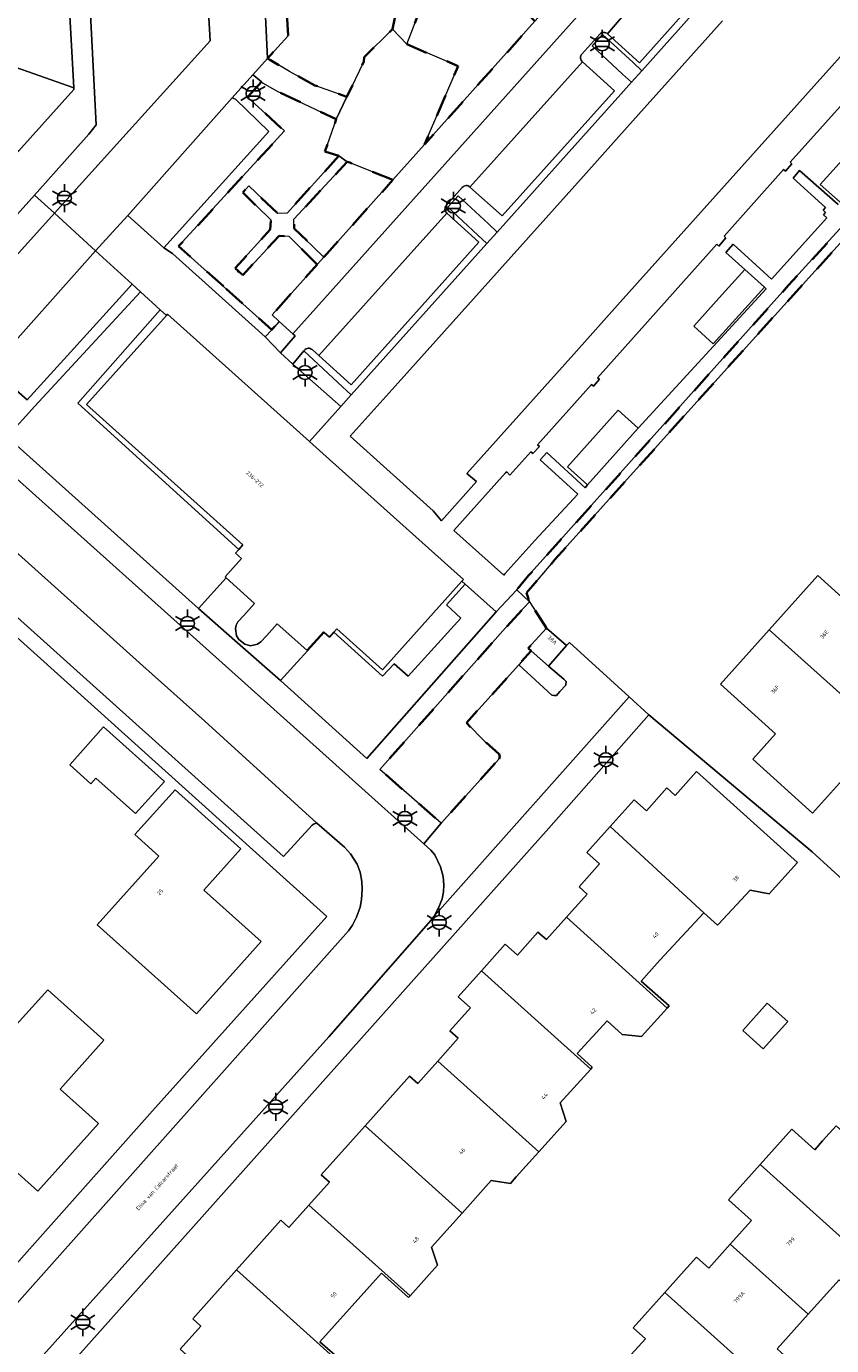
# Model space of a CAD drawing. Extents: x 105780 to 185197, y 477999 to 525027.
# Tile 107 of 562: x 106458 to 106531, y 478780 to 478900. Entities that reach past the tile are written whole.
import ezdxf
from ezdxf.enums import TextEntityAlignment as Align

# ---------------------------------------------------------------- set-up
doc = ezdxf.new("R2010")
doc.units = 0
doc.linetypes.add('XX-HIDDEN', pattern=[4, 2, -2])
for name, color, linetype, lineweight in [('B-GV-GR-HAAG_01-G', 252, 'GR-HAAG1', 13), ('B-GV-GR-MATERIAALGRENS-G', 252, 'XX-HIDDEN', 35), ('B-RO-IE-MEUBILAIR_WEGMEUBILAIR-S', 252, 'Continuous', 25), ('B-XX-KG-KADASTRAAL_BEBOUWING-G', 252, 'Continuous', 20), ('B1-WE-OG-BEBOUWING-T18', 7, 'Continuous', 18), ('B1-WE-OG-TERREIN_ERF-GV', 252, 'Continuous', 18), ('B1-WE-OG-TOPOGRAFIE-T18', 10, 'Continuous', 18), ('B1-WE-VH-VERHARDING_ASFALT-GV', 252, 'Continuous', 18), ('B1-WE-VH-VERHARDING_BETONSTRAATSTEEN-GV', 252, 'Continuous', 18), ('B1-WE-VH-VERHARDING_GRASBETONSTEEN-GV', 70, 'Continuous', 18), ('B1-WE-VH-VERHARDING_HALFVERHARDING_GRIND-GV', 252, 'Continuous', 18), ('B1-WE-VH-VERHARDING_TEGEL-GV', 252, 'Continuous', 18)]:
    doc.layers.add(name, color=color, linetype=linetype, lineweight=lineweight)
doc.styles.add('NLCS-ISO', font='NLCS-ISO.ttf')
doc.styles.add('NLCS-ISO-M200-T18', font='NLCS-ISO.ttf', dxfattribs={"height": 0.36})
doc.linetypes.add('GR-HAAG1', pattern='A,6,[176,NLCS.shx,S=0.125,R=0,X=0,Y=0],-2', length=8)

# ---------------------------------------------------------------- blocks, each defined once
blk = doc.blocks.new('B-SIE-WEG_LICHTMAST-SO')
at = {"ltscale": 0.1}
for p, q in [((0, 1.27), (0, 2.53)), ((-1.1, 0.63), (-2.19, 1.27)), ((1.1, 0.63), (2.19, 1.27)), ((-1.1, -0.63), (-2.19, -1.27)), ((0, -1.27), (0, -2.53)), ((1.1, -0.63), (2.19, -1.27))]:
    blk.add_line(p, q, dxfattribs=at)
at = {"flags": 128}
for points in [[(-1.16, 0.5), (1.16, 0.5)], [(-1.16, -0.5), (1.16, -0.5)]]:
    blk.add_lwpolyline(points, dxfattribs=at)
at = {"ltscale": 0.1}
blk.add_circle((0, 0), 1.27, dxfattribs=at)
at = {"style": 'NLCS-ISO'}
blk.add_attdef('TYPE', text='', height=1.8, dxfattribs=at).set_placement((0, 2.53), align=Align.BOTTOM_CENTER)

msp = doc.modelspace()

# ---------------------------------------------------------------- linework, layer by layer
at = {"layer": 'B-GV-GR-HAAG_01-G', "flags": 128}
for points in [[(106513.116, 478896.269), (106510.361, 478898.815), (106509.424, 478897.78), (106512.159, 478895.233), (106512.971, 478894.484), (106513.912, 478895.533)], [(106479.447, 478894.53), (106478.914, 478894.977), (106478.68, 478895.173), (106476.786, 478893.085), (106477.095, 478892.947), (106480.121, 478890.023), (106470.595, 478879.506), (106471.395, 478878.989), (106479.799, 478871.428), (106480.385, 478872.083), (106471.945, 478879.64), (106481.529, 478890.088), (106478.194, 478893.149)], [(106500.02, 478881.668), (106497.265, 478884.214), (106496.328, 478883.179), (106499.063, 478880.632), (106499.875, 478879.883), (106500.816, 478880.932)], [(106483.298, 478870.17), (106482.288, 478868.969), (106486.633, 478865.13), (106487.574, 478866.179), (106486.778, 478866.915)]]:
    msp.add_lwpolyline(points, close=True, dxfattribs=at)
at = {"layer": 'B-GV-GR-MATERIAALGRENS-G', "flags": 128}
for points in [[(106492.411, 478906.607), (106492.071, 478909.648), (106491.503, 478910.734), (106490.331, 478911.206), (106489.014, 478912.005), (106488.04, 478912.889), (106487.204, 478913.945), (106486.515, 478915.21), (106486.182, 478916.098), (106484.69, 478915.604), (106481.142, 478915.208), (106480.906, 478915.182), (106481.874, 478898.695), (106480.007, 478896.636), (106480.265, 478896.485), (106481.991, 478895.476), (106484.297, 478894.21), (106487.193, 478893.166), (106488.733, 478896.371), (106488.758, 478896.751), (106491.312, 478899.288), (106491.792, 478901.552), (106492.485, 478904.214)], [(106504.234, 478900.022), (106503.824, 478900.401), (106502.846, 478901.17), (106501.816, 478901.735), (106500.668, 478902.222), (106496.132, 478903.61), (106494.524, 478902.888), (106492.614, 478897.932), (106497.263, 478895.959), (106494.237, 478888.861)], [(106546.91, 478896.509), (106546.29, 478897.067), (106527.22, 478876.113), (106503.656, 478849.822), (106502.59, 478848.522), (106503.739, 478847.46), (106503.458, 478848.257), (106506.044, 478851.283), (106520.826, 478867.696)], [(106486.445, 478887.827), (106485.203, 478888.207), (106486.225, 478891.142), (106480.814, 478893.703), (106479.598, 478894.403), (106479.447, 478894.53), (106478.194, 478893.149), (106481.529, 478890.088), (106471.945, 478879.64), (106476.108, 478875.913), (106477.355, 478877.389), (106477.066, 478877.656), (106480.251, 478881.165), (106480.297, 478882.025), (106477.754, 478884.51), (106478.309, 478885.11), (106480.934, 478882.609), (106481.779, 478882.652)], [(106491.353, 478885.641), (106487.447, 478887.228), (106487.226, 478887.279), (106482.39, 478882.108), (106482.423, 478881.251), (106485.104, 478878.665)], [(106484.499, 478877.99), (106481.917, 478880.543), (106481.042, 478880.587), (106477.75, 478877.024), (106477.355, 478877.389), (106476.108, 478875.913), (106480.385, 478872.083), (106481.061, 478872.842), (106480.415, 478873.43)], [(106500.988, 478833.238), (106501.049, 478833.45), (106500.991, 478833.658), (106499.727, 478834.783), (106498.025, 478836.475), (106502.767, 478841.752), (106503.897, 478843.009), (106503.63, 478843.248), (106505.263, 478845.075), (106503.739, 478847.46), (106503.211, 478846.889), (106501.558, 478845.099), (106490.187, 478832.273), (106495.729, 478827.401)]]:
    msp.add_lwpolyline(points, close=True, dxfattribs=at)
at = {"layer": 'B-XX-KG-KADASTRAAL_BEBOUWING-G', "flags": 128}
for points in [[(106462.024, 478901.627), (106453.278, 478901.151), (106453.493, 478897.132), (106462.435, 478893.986)], [(106462.435, 478893.986), (106453.493, 478897.132), (106453.501, 478896.976), (106450.874, 478894.05), (106457.42, 478888.244), (106462.443, 478893.836)], [(106534.181, 478886.151), (106536.482, 478888.671), (106534.695, 478890.289), (106532.382, 478887.764), (106530.069, 478885.239), (106531.879, 478883.632)], [(106525.025, 478875.943), (106523.256, 478877.532), (106520.937, 478874.972), (106518.618, 478872.411), (106520.38, 478870.815), (106522.703, 478873.379)], [(106470.939, 478873.488), (106470.835, 478873.372), (106463.607, 478865.303), (106477.772, 478852.611), (106477.387, 478852.181), (106477.104, 478851.866), (106477.648, 478851.379), (106476.147, 478849.703), (106476.248, 478849.612), (106478.82, 478847.307), (106477.839, 478846.212), (106477.314, 478845.635), (106477.153, 478845.341), (106477.098, 478845.043), (106477.202, 478844.372), (106477.398, 478844.042), (106477.928, 478843.608), (106478.459, 478843.467), (106479.081, 478843.617), (106479.392, 478843.812), (106479.897, 478844.368), (106480.878, 478845.463), (106483.559, 478843.061), (106485.061, 478844.737), (106485.134, 478844.671), (106485.605, 478844.249), (106486.013, 478844.705), (106486.272, 478844.994), (106490.417, 478841.28), (106497.616, 478849.316), (106497.75, 478849.465), (106494.012, 478852.814), (106485.613, 478860.339), (106483.802, 478861.962)], [(106513.585, 478863.167), (106511.762, 478864.801), (106509.477, 478862.228), (106507.193, 478859.655), (106508.978, 478858.039), (106511.282, 478860.603)], [(106525.454, 478844.912), (106535.892, 478835.555), (106542.356, 478842.744), (106536.919, 478847.649), (106534.849, 478845.341), (106529.863, 478849.839)], [(106507.096, 478843.487), (106505.263, 478845.075), (106503.63, 478843.248), (106503.897, 478843.009), (106505.457, 478841.616)], [(106525.454, 478844.912), (106521.042, 478839.987), (106526.031, 478835.503), (106523.962, 478833.195), (106529.386, 478828.319), (106535.892, 478835.555)], [(106470.653, 478831.173), (106465.142, 478836.116), (106462.071, 478832.692), (106463.99, 478830.971), (106464.45, 478831.484), (106468.027, 478828.276)], [(106511.06, 478827.089), (106519.524, 478819.3), (106520.781, 478818.169), (106520.876, 478818.271), (106523.735, 478821.345), (106525.466, 478821.003), (106528.012, 478823.847), (106518.876, 478832.087), (106516.939, 478829.921), (106516.194, 478830.591), (106514.337, 478828.518), (106513.231, 478829.505)], [(106479.436, 478816.685), (106474.232, 478821.352), (106477.583, 478825.088), (106471.62, 478830.436), (106467.981, 478826.378), (106470.162, 478824.422), (106464.575, 478818.192), (106473.561, 478810.134)], [(106511.06, 478827.089), (106508.946, 478824.738), (106510.088, 478823.73), (106508.223, 478821.644), (106508.954, 478820.975), (106507.078, 478818.887), (106516.225, 478810.655), (106516.405, 478810.853), (106513.859, 478813.106), (106515.555, 478815.003), (106519.524, 478819.3)], [(106507.078, 478818.887), (106505.273, 478816.877), (106504.505, 478817.543), (106502.652, 478815.439), (106501.542, 478816.453), (106499.384, 478814.042), (106509.286, 478805.144), (106509.424, 478805.297), (106508.063, 478806.544), (106510.768, 478809.514), (106512.129, 478808.267), (106513.883, 478808.083), (106516.225, 478810.655)], [(106499.384, 478814.042), (106497.27, 478811.68), (106498.399, 478810.675), (106496.524, 478808.6), (106497.268, 478807.926), (106495.422, 478805.857), (106504.572, 478797.642), (106507.049, 478800.391), (106506.527, 478802.089), (106509.286, 478805.144)], [(106465.171, 478807.744), (106460.079, 478812.311), (106456.119, 478807.896), (106455.747, 478808.23), (106450.245, 478802.096), (106459.172, 478794.09), (106464.674, 478800.225), (106461.212, 478803.33)], [(106527.134, 478809.436), (106525.287, 478811.096), (106523.069, 478808.627), (106524.916, 478806.967)], [(106495.422, 478805.857), (106493.613, 478803.83), (106492.874, 478804.505), (106488.833, 478799.998), (106497.626, 478792.1), (106500.265, 478795.044), (106502.002, 478794.79), (106502.535, 478795.381), (106504.572, 478797.642)], [(106488.833, 478799.998), (106484.859, 478795.566), (106485.604, 478794.892), (106483.752, 478792.823), (106492.917, 478784.607), (106495.387, 478787.375), (106494.869, 478789.024), (106497.626, 478792.1)], [(106531.526, 478800), (106530.297, 478798.629), (106529.59, 478797.84), (106527.504, 478799.709), (106524.64, 478796.503), (106535.132, 478787.095), (106537.136, 478789.33), (106535.795, 478790.532), (106537.371, 478792.289), (106538.598, 478793.657)], [(106524.64, 478796.503), (106521.774, 478793.295), (106523.848, 478791.439), (106521.911, 478789.279), (106528.984, 478782.937), (106531.79, 478786.065), (106533.13, 478784.863), (106535.132, 478787.095)], [(106483.752, 478792.823), (106481.935, 478790.793), (106481.193, 478791.471), (106477.184, 478786.973), (106485.968, 478779.066), (106486.118, 478779.232), (106484.75, 478780.453), (106490.329, 478786.665), (106492.776, 478784.449), (106492.917, 478784.607)], [(106521.911, 478789.279), (106519.976, 478787.121), (106518.859, 478788.122), (106517.469, 478786.573), (106515.987, 478784.921), (106525.517, 478776.375), (106527.001, 478778.029), (106527.522, 478778.61), (106526.181, 478779.812), (106528.984, 478782.937)], [(106477.184, 478786.973), (106473.222, 478782.53), (106473.968, 478781.864), (106472.094, 478779.788), (106481.251, 478771.55), (106483.745, 478774.344), (106483.209, 478776.014), (106485.968, 478779.066)], [(106515.987, 478784.921), (106513.117, 478781.72), (106514.234, 478780.718), (106512.298, 478778.559), (106519.37, 478772.217), (106522.176, 478775.345), (106523.515, 478774.143), (106525.517, 478776.375)]]:
    msp.add_lwpolyline(points, close=True, dxfattribs=at)
msp.add_lwpolyline([(106521.218, 478900.051), (106517.019, 478895.367), (106512.82, 478890.684), (106508.621, 478886), (106504.422, 478881.317), (106500.223, 478876.633), (106496.024, 478871.95), (106491.825, 478867.266), (106487.492, 478862.434), (106495.02, 478855.686), (106495.766, 478854.77), (106498.938, 478858.348), (106498.058, 478859.075), (106499.352, 478860.518), (106503.551, 478865.201), (106507.75, 478869.885), (106511.949, 478874.568), (106516.148, 478879.252), (106520.347, 478883.935), (106524.546, 478888.619), (106528.745, 478893.302), (106532.422, 478897.404)], dxfattribs=at)
at = {"layer": 'B1-WE-OG-TERREIN_ERF-GV', "flags": 128}
for points in [[(106462.024, 478901.627), (106462.435, 478893.986), (106462.443, 478893.836), (106457.42, 478888.244), (106453.738, 478884.143), (106450.129, 478880.125), (106446.521, 478876.109), (106442.913, 478872.091), (106439.305, 478868.074), (106435.697, 478864.057), (106432.089, 478860.04), (106428.141, 478855.644), (106430.937, 478853.109), (106458.872, 478884.276), (106463.821, 478889.798), (106464.475, 478890.635), (106461.532, 478947.805)], [(106546.91, 478896.509), (106520.826, 478867.696), (106506.044, 478851.283), (106503.458, 478848.257), (106503.739, 478847.46), (106505.263, 478845.075), (106507.096, 478843.487), (106507.35, 478843.778), (106512.783, 478838.834), (106514.554, 478837.217), (106529.365, 478824.802), (106555.178, 478801.274), (106558.83, 478798.022), (106559.191, 478797.7), (106579.351, 478820.019), (106579.9, 478820.628)], [(106532.166, 478892.609), (106527.363, 478887.253), (106527.514, 478887.114), (106526.932, 478886.442), (106526.761, 478886.58), (106521.363, 478880.545), (106521.531, 478880.41), (106520.892, 478879.656), (106520.715, 478879.82), (106509.909, 478867.739), (106510.09, 478867.612), (106509.527, 478866.961), (106509.355, 478867.119), (106504.462, 478861.675), (106504.632, 478861.518), (106504.038, 478860.875), (106503.872, 478861.029), (106501.94, 478858.916), (106501.688, 478859.226), (106501.562, 478859.131), (106496.877, 478853.915), (106501.399, 478849.85), (106501.509, 478849.972), (106504.223, 478853), (106508.126, 478857.194), (106504.69, 478860.292), (106505.302, 478860.955), (106508.78, 478857.781), (106508.978, 478858.039), (106507.193, 478859.655), (106509.477, 478862.228), (106511.762, 478864.801), (106513.585, 478863.167), (106525.188, 478875.796), (106525.025, 478875.943), (106522.703, 478873.379), (106520.38, 478870.815), (106518.618, 478872.411), (106520.937, 478874.972), (106523.256, 478877.532), (106521.534, 478879.083), (106522.203, 478879.828), (106525.671, 478876.661), (106530.682, 478882.209), (106530.392, 478882.477), (106530.572, 478882.713), (106530.355, 478882.914), (106530.555, 478883.152), (106527.616, 478885.81), (106528.197, 478886.502), (106531.702, 478883.437)], [(106531.879, 478883.632), (106530.069, 478885.239), (106532.382, 478887.764)], [(106519.775, 478761.784), (106555.178, 478801.274), (106529.365, 478824.802), (106514.554, 478837.217), (106505.477, 478826.958), (106451.552, 478766.561)], [(106472.094, 478779.788), (106473.968, 478781.864), (106473.222, 478782.53), (106477.184, 478786.973), (106481.193, 478791.471), (106481.935, 478790.793), (106483.752, 478792.823), (106485.604, 478794.892), (106484.859, 478795.566), (106488.833, 478799.998), (106492.874, 478804.505), (106493.613, 478803.83), (106495.422, 478805.857), (106497.268, 478807.926), (106496.524, 478808.6), (106498.399, 478810.675), (106497.27, 478811.68), (106499.384, 478814.042), (106501.542, 478816.453), (106502.652, 478815.439), (106504.505, 478817.543), (106505.273, 478816.877), (106507.078, 478818.887), (106508.954, 478820.975), (106508.223, 478821.644), (106510.088, 478823.73), (106508.946, 478824.738), (106511.06, 478827.089), (106513.231, 478829.505), (106514.337, 478828.518), (106516.194, 478830.591), (106516.939, 478829.921), (106518.876, 478832.087), (106528.012, 478823.847), (106525.466, 478821.003), (106523.735, 478821.345), (106520.876, 478818.271), (106520.781, 478818.169), (106519.524, 478819.3), (106515.555, 478815.003), (106513.859, 478813.106), (106516.405, 478810.853), (106516.225, 478810.655), (106513.883, 478808.083), (106512.129, 478808.267), (106510.768, 478809.514), (106508.063, 478806.544), (106509.424, 478805.297), (106509.286, 478805.144), (106506.527, 478802.089), (106507.049, 478800.391), (106504.572, 478797.642), (106502.535, 478795.381), (106502.002, 478794.79), (106500.265, 478795.044), (106497.626, 478792.1), (106494.869, 478789.024), (106495.387, 478787.375), (106492.917, 478784.607), (106492.776, 478784.449), (106490.329, 478786.665), (106484.75, 478780.453), (106486.118, 478779.232)], [(106512.298, 478778.559), (106514.234, 478780.718), (106513.117, 478781.72), (106515.987, 478784.921), (106517.469, 478786.573), (106518.859, 478788.122), (106519.976, 478787.121), (106521.911, 478789.279), (106523.848, 478791.439), (106521.774, 478793.295), (106524.64, 478796.503), (106527.504, 478799.709), (106529.59, 478797.84), (106530.297, 478798.629), (106531.526, 478800)], [(106531.79, 478786.065), (106528.984, 478782.937), (106526.181, 478779.812)]]:
    msp.add_lwpolyline(points, dxfattribs=at)
for points in [[(106470.276, 478873.881), (106468.485, 478875.513), (106458.911, 478865.148), (106456.4, 478862.397), (106473.752, 478846.844), (106476.248, 478849.612), (106476.147, 478849.703), (106477.648, 478851.379), (106477.104, 478851.866), (106477.387, 478852.181), (106462.808, 478865.425)], [(106470.835, 478873.372), (106470.276, 478873.881), (106462.808, 478865.425), (106477.387, 478852.181), (106477.772, 478852.611), (106463.607, 478865.303)], [(106449.64, 478851.112), (106447.138, 478848.238), (106415.401, 478813.08), (106414.202, 478811.742), (106381.485, 478775.217), (106378.686, 478772.092), (106389.557, 478762.464), (106410.891, 478743.047), (106414.566, 478739.709), (106420.119, 478745.927), (106424.442, 478750.689), (106440.469, 478768.676), (106469.58, 478801.347), (106485.373, 478818.958)], [(106480.878, 478845.463), (106479.897, 478844.368), (106479.392, 478843.812), (106479.081, 478843.617), (106478.459, 478843.467), (106477.928, 478843.608), (106477.398, 478844.042), (106477.202, 478844.372), (106477.098, 478845.043), (106477.153, 478845.341), (106477.314, 478845.635), (106477.839, 478846.212), (106478.82, 478847.307), (106476.248, 478849.612), (106473.752, 478846.844), (106477.041, 478843.958), (106481.186, 478840.321), (106485.134, 478844.671), (106485.061, 478844.737), (106483.559, 478843.061)], [(106500.712, 478846.532), (106497.901, 478849.059), (106496.206, 478847.162), (106497.511, 478845.956), (106492.738, 478840.707), (106491.465, 478841.845), (106490.422, 478840.716), (106486.013, 478844.705), (106485.605, 478844.249), (106485.134, 478844.671), (106481.186, 478840.321), (106489.01, 478833.264)], [(106497.511, 478845.956), (106496.206, 478847.162), (106497.901, 478849.059), (106497.616, 478849.316), (106490.417, 478841.28), (106486.272, 478844.994), (106486.013, 478844.705), (106490.422, 478840.716), (106491.465, 478841.845), (106492.738, 478840.707)], [(106535.892, 478835.555), (106529.386, 478828.319), (106523.962, 478833.195), (106526.031, 478835.503), (106521.042, 478839.987), (106525.454, 478844.912), (106529.863, 478849.839), (106534.849, 478845.341), (106536.919, 478847.649), (106542.356, 478842.744)], [(106470.653, 478831.173), (106468.027, 478828.276), (106464.45, 478831.484), (106463.99, 478830.971), (106462.071, 478832.692), (106465.142, 478836.116)], [(106479.436, 478816.685), (106473.561, 478810.134), (106464.575, 478818.192), (106470.162, 478824.422), (106467.981, 478826.378), (106471.62, 478830.436), (106477.583, 478825.088), (106474.232, 478821.352)], [(106465.171, 478807.744), (106461.212, 478803.33), (106464.674, 478800.225), (106459.172, 478794.09), (106450.245, 478802.096), (106455.747, 478808.23), (106456.119, 478807.896), (106460.079, 478812.311)], [(106527.134, 478809.436), (106524.916, 478806.967), (106523.069, 478808.627), (106525.287, 478811.096)]]:
    msp.add_lwpolyline(points, close=True, dxfattribs=at)
at = {"layer": 'B1-WE-VH-VERHARDING_ASFALT-GV', "flags": 128}
for points in [[(106459.703, 478779.269), (106485.544, 478808.066), (106494.803, 478818.591), (106495.108, 478818.99), (106495.53, 478819.788), (106495.809, 478820.568), (106495.934, 478821.202), (106495.98, 478821.792), (106495.929, 478822.589), (106495.675, 478823.457), (106495.144, 478824.524), (106494.787, 478824.969), (106494.166, 478825.541), (106479.385, 478838.777), (106454.024, 478861.488)], [(106452.965, 478855.749), (106468.701, 478841.654), (106474.315, 478836.626), (106484.454, 478827.419), (106486.972, 478825.219), (106487.504, 478824.631), (106488.11, 478823.687), (106488.388, 478822.969), (106488.551, 478822.128), (106488.589, 478821.42), (106488.526, 478820.5), (106488.384, 478819.785), (106488.051, 478818.884), (106487.689, 478818.181), (106487.35, 478817.669), (106455.046, 478781.44)]]:
    msp.add_lwpolyline(points, dxfattribs=at)
at = {"layer": 'B1-WE-VH-VERHARDING_BETONSTRAATSTEEN-GV', "flags": 128}
for points in [[(106478.561, 478925.223), (106478.459, 478926.682), (106478.293, 478929.043), (106478.15, 478931.075), (106477.785, 478939.187), (106477.442, 478945.233), (106476.669, 478958.849), (106476.308, 478962.753), (106477.546, 478964.258), (106471.804, 478969.481), (106471.055, 478968.561), (106474.507, 478903.524), (106474.786, 478898.236), (106460.683, 478882.624), (106464.42, 478879.231), (106466.322, 478881.323), (106467.33, 478882.434), (106476.786, 478893.085), (106478.68, 478895.173), (106480.007, 478896.636), (106479.036, 478916.987)], [(106480.906, 478915.182), (106480.897, 478915.344), (106479.036, 478916.987), (106480.007, 478896.636), (106481.874, 478898.695)], [(106511.438, 478893.717), (106508.538, 478896.345), (106498.343, 478885.003), (106501.271, 478882.384)], [(106477.095, 478892.947), (106476.786, 478893.085), (106467.33, 478882.434), (106470.595, 478879.506), (106480.121, 478890.023)], [(106464.42, 478879.231), (106460.683, 478882.624), (106447.131, 478867.62), (106454.024, 478861.488), (106454.557, 478862.065), (106454.173, 478867.739), (106454.927, 478868.597)], [(106499.153, 478880.011), (106496.252, 478882.646), (106484.649, 478869.737), (106487.573, 478867.109)], [(106467.721, 478876.209), (106464.42, 478879.231), (106454.927, 478868.597), (106458.224, 478865.743), (106462.156, 478870.06)], [(106481.061, 478872.842), (106480.385, 478872.083), (106479.799, 478871.428), (106481.181, 478869.983), (106482.513, 478871.524), (106482.297, 478871.717)], [(106468.701, 478841.654), (106452.965, 478855.749), (106452.937, 478855.554), (106450.187, 478852.411), (106481.436, 478824.382), (106484.048, 478827.229), (106484.213, 478827.346), (106484.454, 478827.419), (106474.315, 478836.626)], [(106512.783, 478838.834), (106507.35, 478843.778), (106507.096, 478843.487), (106505.457, 478841.616), (106506.861, 478840.447), (106507.049, 478840.235), (106507.042, 478839.915), (106506.497, 478839.312), (106506.191, 478838.973), (106505.962, 478838.954), (106505.76, 478839.006), (106502.767, 478841.752), (106498.025, 478836.475), (106499.727, 478834.783), (106500.991, 478833.658), (106501.049, 478833.45), (106500.988, 478833.238), (106495.729, 478827.401), (106494.166, 478825.541), (106494.787, 478824.969), (106495.144, 478824.524), (106495.675, 478823.457), (106495.929, 478822.589), (106495.98, 478821.792), (106495.934, 478821.202), (106495.809, 478820.568), (106495.53, 478819.788), (106495.108, 478818.99)]]:
    msp.add_lwpolyline(points, close=True, dxfattribs=at)
for points in [[(106510.81, 478898.861), (106526.045, 478916.661), (106526.126, 478916.758), (106524.203, 478918.486), (106482.297, 478871.717), (106482.513, 478871.524), (106481.181, 478869.983), (106482.288, 478868.969), (106483.298, 478870.17), (106483.344, 478870.224)], [(106526.045, 478916.661), (106510.81, 478898.861), (106513.69, 478896.251), (106528.688, 478913.016)], [(106508.488, 478897.043), (106510.1, 478898.847)], [(106498.343, 478885.003), (106508.538, 478896.345)], [(106496.196, 478883.344), (106497.644, 478884.971)], [(106484.046, 478870.279), (106484.649, 478869.737), (106496.252, 478882.646)]]:
    msp.add_lwpolyline(points, dxfattribs=at)
at = {"layer": 'B1-WE-VH-VERHARDING_BETONSTRAATSTEEN-GV'}
for points in [[(106510.1, 478898.847, -0.428015), (106510.81, 478898.861)], [(106508.538, 478896.345, -0.4222153), (106508.488, 478897.043)], [(106497.644, 478884.971, -0.4194937), (106498.343, 478885.003)], [(106496.252, 478882.646, -0.4146075), (106496.196, 478883.344)], [(106483.344, 478870.224, -0.4264484), (106484.046, 478870.279)]]:
    msp.add_lwpolyline(points, format="xyb", dxfattribs=at)
at = {"layer": 'B1-WE-VH-VERHARDING_GRASBETONSTEEN-GV', "flags": 128}
msp.add_lwpolyline([(106524.203, 478918.486), (106523.206, 478919.382), (106522.584, 478919.941), (106522.303, 478920.194), (106519.074, 478916.589), (106518.046, 478915.442), (106513.205, 478910.038), (106510.191, 478906.673), (106505.491, 478901.425), (106504.234, 478900.022), (106494.237, 478888.861), (106491.353, 478885.641), (106485.104, 478878.665), (106484.499, 478877.99), (106480.415, 478873.43), (106481.061, 478872.842), (106482.297, 478871.717)], close=True, dxfattribs=at)
at = {"layer": 'B1-WE-VH-VERHARDING_HALFVERHARDING_GRIND-GV', "flags": 128}
for points in [[(106496.161, 478906.426), (106495.675, 478906.836), (106494.425, 478908.433), (106494.101, 478909.808), (106494.244, 478910.396), (106491.503, 478910.734), (106492.071, 478909.648), (106492.411, 478906.607), (106492.485, 478904.214), (106491.792, 478901.552), (106491.312, 478899.288), (106492.614, 478897.932), (106494.524, 478902.888), (106496.132, 478903.61), (106500.668, 478902.222), (106501.816, 478901.735), (106502.846, 478901.17), (106503.824, 478900.401), (106504.234, 478900.022), (106505.491, 478901.425), (106504.975, 478901.853), (106503.957, 478902.585), (106501.635, 478903.729), (106499.726, 478904.669)], [(106484.297, 478894.21), (106481.991, 478895.476), (106480.265, 478896.485), (106480.007, 478896.636), (106478.68, 478895.173), (106478.914, 478894.977), (106479.447, 478894.53), (106479.598, 478894.403), (106480.814, 478893.703), (106486.225, 478891.142), (106487.193, 478893.166)], [(106487.226, 478887.279), (106486.445, 478887.827), (106481.779, 478882.652), (106480.934, 478882.609), (106478.309, 478885.11), (106477.754, 478884.51), (106480.297, 478882.025), (106480.251, 478881.165), (106477.066, 478877.656), (106477.355, 478877.389), (106477.75, 478877.024), (106481.042, 478880.587), (106481.917, 478880.543), (106484.499, 478877.99), (106485.104, 478878.665), (106482.423, 478881.251), (106482.39, 478882.108)]]:
    msp.add_lwpolyline(points, close=True, dxfattribs=at)
at = {"layer": 'B1-WE-VH-VERHARDING_TEGEL-GV', "flags": 128}
for points in [[(106461.532, 478947.805), (106464.475, 478890.635), (106463.821, 478889.798), (106458.872, 478884.276), (106460.683, 478882.624), (106474.786, 478898.236), (106474.507, 478903.524)], [(106535.703, 478908.495), (106529.958, 478913.326), (106529.227, 478912.535), (106528.009, 478911.217), (106527.844, 478911.12), (106513.912, 478895.533), (106512.971, 478894.484), (106512.02, 478893.424), (106500.816, 478880.932), (106499.875, 478879.883), (106487.574, 478866.179), (106486.633, 478865.13), (106483.802, 478861.962), (106485.613, 478860.339), (106494.012, 478852.814), (106497.75, 478849.465), (106497.616, 478849.316), (106497.901, 478849.059), (106500.712, 478846.532), (106502.59, 478848.522), (106503.656, 478849.822), (106527.22, 478876.113), (106546.29, 478897.067)], [(106513.116, 478896.269), (106513.912, 478895.533), (106527.844, 478911.12), (106528.009, 478911.217), (106529.227, 478912.535), (106528.688, 478913.016), (106513.69, 478896.251), (106510.81, 478898.861)], [(106532.422, 478897.404), (106528.745, 478893.302), (106524.546, 478888.619), (106520.347, 478883.935), (106516.148, 478879.252), (106511.949, 478874.568), (106507.75, 478869.885), (106503.551, 478865.201), (106499.352, 478860.518), (106498.058, 478859.075), (106498.938, 478858.348), (106495.766, 478854.77), (106495.02, 478855.686), (106487.492, 478862.434), (106491.825, 478867.266), (106496.024, 478871.95), (106500.223, 478876.633), (106504.422, 478881.317), (106508.621, 478886), (106512.82, 478890.684), (106517.019, 478895.367), (106521.218, 478900.051)], [(106483.344, 478870.224), (106483.298, 478870.17), (106486.778, 478866.915), (106487.574, 478866.179), (106499.875, 478879.883), (106499.063, 478880.632), (106496.328, 478883.179), (106497.265, 478884.214), (106500.02, 478881.668), (106500.816, 478880.932), (106512.02, 478893.424), (106512.971, 478894.484), (106512.159, 478895.233), (106509.424, 478897.78), (106510.361, 478898.815), (106513.116, 478896.269)], [(106510.1, 478898.847), (106508.488, 478897.043)], [(106508.538, 478896.345), (106511.438, 478893.717), (106501.271, 478882.384), (106498.343, 478885.003)], [(106531.702, 478883.437), (106528.197, 478886.502), (106527.616, 478885.81), (106530.555, 478883.152), (106530.355, 478882.914), (106530.572, 478882.713), (106530.392, 478882.477), (106530.682, 478882.209), (106525.671, 478876.661), (106522.203, 478879.828), (106521.534, 478879.083), (106523.256, 478877.532), (106525.025, 478875.943), (106525.188, 478875.796), (106513.585, 478863.167), (106511.282, 478860.603), (106508.978, 478858.039), (106508.78, 478857.781), (106505.302, 478860.955), (106504.69, 478860.292), (106508.126, 478857.194), (106504.223, 478853), (106501.509, 478849.972), (106501.399, 478849.85), (106496.877, 478853.915), (106501.562, 478859.131), (106501.688, 478859.226), (106501.94, 478858.916), (106503.872, 478861.029), (106504.038, 478860.875), (106504.632, 478861.518), (106504.462, 478861.675), (106509.355, 478867.119), (106509.527, 478866.961), (106510.09, 478867.612), (106509.909, 478867.739), (106520.715, 478879.82), (106520.892, 478879.656), (106521.531, 478880.41), (106521.363, 478880.545), (106526.761, 478886.58), (106526.932, 478886.442), (106527.514, 478887.114), (106527.363, 478887.253), (106532.166, 478892.609)], [(106497.644, 478884.971), (106496.196, 478883.344)], [(106382.477, 478795.571), (106423.994, 478841.895), (106447.131, 478867.62), (106460.683, 478882.624), (106458.872, 478884.276), (106430.937, 478853.109), (106429.004, 478850.955), (106396.913, 478815.185), (106378.946, 478795.262)], [(106496.252, 478882.646), (106499.153, 478880.011), (106487.573, 478867.109), (106484.649, 478869.737), (106484.046, 478870.279)]]:
    msp.add_lwpolyline(points, dxfattribs=at)
for points in [[(106497.263, 478895.959), (106492.614, 478897.932), (106491.312, 478899.288), (106488.758, 478896.751), (106488.733, 478896.371), (106487.193, 478893.166), (106486.225, 478891.142), (106485.203, 478888.207), (106486.445, 478887.827), (106487.226, 478887.279), (106487.447, 478887.228), (106491.353, 478885.641), (106494.237, 478888.861)], [(106471.395, 478878.989), (106470.595, 478879.506), (106467.33, 478882.434), (106466.322, 478881.323), (106464.42, 478879.231), (106467.721, 478876.209), (106468.485, 478875.513), (106470.276, 478873.881), (106470.835, 478873.372), (106470.939, 478873.488), (106483.802, 478861.962), (106486.633, 478865.13), (106482.288, 478868.969), (106481.181, 478869.983), (106479.799, 478871.428)], [(106458.224, 478865.743), (106454.927, 478868.597), (106454.173, 478867.739), (106454.557, 478862.065), (106456.4, 478862.397), (106458.911, 478865.148), (106468.485, 478875.513), (106467.721, 478876.209), (106462.156, 478870.06)], [(106456.4, 478862.397), (106454.557, 478862.065), (106454.024, 478861.488), (106479.385, 478838.777), (106494.166, 478825.541), (106495.729, 478827.401), (106490.187, 478832.273), (106501.558, 478845.099), (106503.211, 478846.889), (106503.739, 478847.46), (106502.59, 478848.522), (106500.712, 478846.532), (106489.01, 478833.264), (106481.186, 478840.321), (106477.041, 478843.958), (106473.752, 478846.844)], [(106487.35, 478817.669), (106487.689, 478818.181), (106488.051, 478818.884), (106488.384, 478819.785), (106488.526, 478820.5), (106488.589, 478821.42), (106488.551, 478822.128), (106488.388, 478822.969), (106488.11, 478823.687), (106487.504, 478824.631), (106486.972, 478825.219), (106484.454, 478827.419), (106484.213, 478827.346), (106484.048, 478827.229), (106481.436, 478824.382), (106450.187, 478852.411), (106449.64, 478851.112), (106485.373, 478818.958), (106469.58, 478801.347), (106440.469, 478768.676), (106442.208, 478767.116), (106446.502, 478771.907), (106455.046, 478781.44)], [(106505.457, 478841.616), (106503.897, 478843.009), (106502.767, 478841.752), (106505.76, 478839.006), (106505.962, 478838.954), (106506.191, 478838.973), (106506.497, 478839.312), (106507.042, 478839.915), (106507.049, 478840.235), (106506.861, 478840.447)], [(106505.477, 478826.958), (106514.554, 478837.217), (106512.783, 478838.834), (106495.108, 478818.99), (106494.803, 478818.591), (106485.544, 478808.066), (106459.703, 478779.269), (106450.186, 478768.581), (106445.918, 478763.787), (106447.669, 478762.228), (106451.552, 478766.561)]]:
    msp.add_lwpolyline(points, close=True, dxfattribs=at)
at = {"layer": 'B1-WE-VH-VERHARDING_TEGEL-GV'}
for points in [[(106510.81, 478898.861, 0.428015), (106510.1, 478898.847)], [(106508.488, 478897.043, 0.4222153), (106508.538, 478896.345)], [(106498.343, 478885.003, 0.4194937), (106497.644, 478884.971)], [(106496.196, 478883.344, 0.4146075), (106496.252, 478882.646)], [(106484.046, 478870.279, 0.4264484), (106483.344, 478870.224)]]:
    msp.add_lwpolyline(points, format="xyb", dxfattribs=at)

# ---------------------------------------------------------------- block references
at = {"layer": 'B-RO-IE-MEUBILAIR_WEGMEUBILAIR-S', "xscale": 0.5, "yscale": 0.5, "zscale": 0.5}
for p in [(106510.335, 478897.973), (106478.687, 478893.479), (106461.595, 478884.001), (106496.836, 478883.296), (106483.398, 478868.214), (106472.747, 478845.487), (106510.662, 478833.151), (106492.448, 478827.841), (106495.562, 478818.409), (106480.741, 478801.716), (106463.267, 478782.208)]:
    msp.add_blockref('B-SIE-WEG_LICHTMAST-SO', p, dxfattribs=at)

# ---------------------------------------------------------------- texts
at = {"layer": 'B1-WE-OG-BEBOUWING-T18', "style": 'NLCS-ISO-M200-T18'}
for s, rotation, p in [('236-272', 317.3, (106478.851, 478858.561)), ('38A', 318.2, (106505.801, 478843.99)), ('36E', 48.2, (106530.448, 478844.494)), ('36F', 48.1, (106525.986, 478839.511)), ('38', 47.9, (106522.442, 478822.378)), ('25', 48.2, (106470.264, 478821.165)), ('40', 47.9, (106515.153, 478817.26)), ('42', 47.9, (106509.502, 478810.367)), ('44', 47.9, (106505.098, 478802.695)), ('46', 47.9, (106497.624, 478797.712)), ('48', 47.9, (106493.431, 478789.669)), ('799', 48.2, (106527.399, 478789.516)), ('50', 47.9, (106485.994, 478784.684)), ('799A', 48.1, (106522.741, 478784.472))]:
    msp.add_text(s, height=0.36, rotation=rotation, dxfattribs=at).set_placement(p, align=Align.MIDDLE)
at = {"layer": 'B1-WE-OG-TOPOGRAFIE-T18', "style": 'NLCS-ISO-M200-T18'}
msp.add_text('Elisa van Calcarstraat', height=0.36, rotation=48.2, dxfattribs=at).set_placement((106469.992, 478794.462), align=Align.MIDDLE)

doc.saveas('drawing.dxf')
